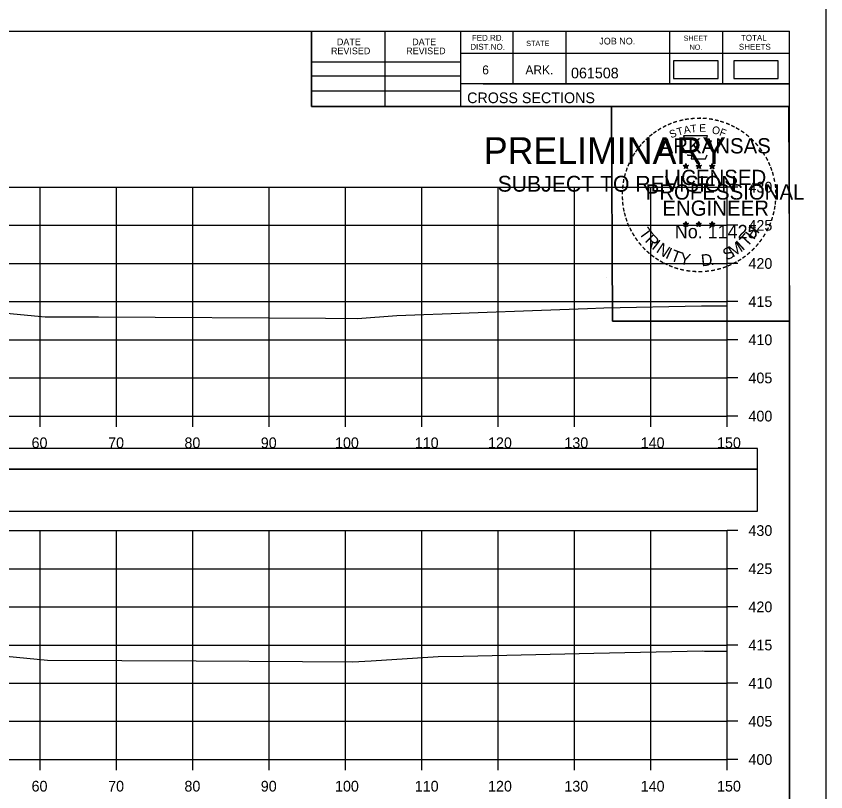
# Model space of a CAD drawing. Extents: x 1371057 to 1372761, y 380005 to 390517.
# Drawn here: x 1372207.6 to 1372313.6, y 389986.9 to 390088.6 of the extents above; entities that cross this region are included whole.
import ezdxf

# ---------------------------------------------------------------- set-up
doc = ezdxf.new("R2010")
doc.units = 0
for name, color, linetype in [('R_Axis', 7, 'Continuous'), ('R_Axis Annot', 7, 'Continuous'), ('R_Border', 7, 'Continuous'), ('R_Border PE', 7, 'Continuous'), ('R_Border Prem', 7, 'Continuous'), ('R_Dimension', 7, 'Continuous'), ('R_Exist Surface', 7, 'Continuous'), ('R_Grid', 7, 'Continuous'), ('R_No Plot', 7, 'Continuous')]:
    doc.layers.add(name, color=color, linetype=linetype)

msp = doc.modelspace()

# ---------------------------------------------------------------- linework, layer by layer
at = {"layer": 'R_Axis'}
for p, q in [((1372300.71, 390036.15), (1372300.71, 390066.15)), ((1372302.11, 390066.15), (1372300.71, 390066.15)), ((1372302.11, 390061.15), (1372300.71, 390061.15)), ((1372302.11, 390056.15), (1372300.71, 390056.15)), ((1372302.11, 390051.15), (1372300.71, 390051.15)), ((1372302.11, 390046.15), (1372300.71, 390046.15)), ((1372302.11, 390041.15), (1372300.71, 390041.15)), ((1372000.71, 390036.15), (1372300.71, 390036.15)), ((1372210.71, 390034.75), (1372210.71, 390036.15)), ((1372220.71, 390034.75), (1372220.71, 390036.15)), ((1372230.71, 390034.75), (1372230.71, 390036.15)), ((1372240.71, 390034.75), (1372240.71, 390036.15)), ((1372250.71, 390034.75), (1372250.71, 390036.15)), ((1372260.71, 390034.75), (1372260.71, 390036.15)), ((1372270.71, 390034.75), (1372270.71, 390036.15)), ((1372280.71, 390034.75), (1372280.71, 390036.15)), ((1372290.71, 390034.75), (1372290.71, 390036.15)), ((1372300.71, 390034.75), (1372300.71, 390036.15)), ((1372302.11, 390036.15), (1372300.71, 390036.15)), ((1372300.71, 389991.15), (1372300.71, 390021.15)), ((1372302.11, 390021.15), (1372300.71, 390021.15)), ((1372302.11, 390016.15), (1372300.71, 390016.15)), ((1372302.11, 390011.15), (1372300.71, 390011.15)), ((1372302.11, 390006.15), (1372300.71, 390006.15)), ((1372302.11, 390001.15), (1372300.71, 390001.15)), ((1372302.11, 389996.15), (1372300.71, 389996.15)), ((1372000.71, 389991.15), (1372300.71, 389991.15)), ((1372210.71, 389989.75), (1372210.71, 389991.15)), ((1372220.71, 389989.75), (1372220.71, 389991.15)), ((1372230.71, 389989.75), (1372230.71, 389991.15)), ((1372240.71, 389989.75), (1372240.71, 389991.15)), ((1372250.71, 389989.75), (1372250.71, 389991.15)), ((1372260.71, 389989.75), (1372260.71, 389991.15)), ((1372270.71, 389989.75), (1372270.71, 389991.15)), ((1372280.71, 389989.75), (1372280.71, 389991.15)), ((1372290.71, 389989.75), (1372290.71, 389991.15)), ((1372300.71, 389989.75), (1372300.71, 389991.15)), ((1372302.11, 389991.15), (1372300.71, 389991.15))]:
    msp.add_line(p, q, dxfattribs=at)
at = {"layer": 'R_Border'}
for p, q in [((1371992.71, 390086.61), (1372308.89, 390086.61)), ((1372246.25, 390076.73), (1372246.25, 390086.61)), ((1372255.93, 390076.73), (1372255.93, 390086.61)), ((1372265.79, 390086.61), (1372265.79, 390076.73)), ((1372272.63, 390086.61), (1372272.63, 390079.67)), ((1372279.57, 390086.61), (1372279.57, 390079.67)), ((1372293.15, 390086.61), (1372293.15, 390079.67)), ((1372300.09, 390086.61), (1372300.09, 390079.67)), ((1372308.89, 389881.15), (1372308.89, 390086.61)), ((1372308.89, 390083.67), (1372265.79, 390083.67)), ((1372308.89, 390083.69), (1372308.89, 390083.69)), ((1372246.25, 390082.59), (1372265.79, 390082.59)), ((1372246.25, 390080.73), (1372265.79, 390080.73)), ((1372246.25, 390078.79), (1372265.79, 390078.79)), ((1372308.89, 390079.67), (1372265.79, 390079.67)), ((1372268.75, 390079.67), (1372308.89, 390079.67)), ((1372308.89, 390076.73), (1372246.25, 390076.73))]:
    msp.add_line(p, q, dxfattribs=at)
at = {"layer": 'R_Border PE'}
for p, q in [((1372295.32, 390069.24), (1372295.28, 390068.99)), ((1372295.32, 390068.87), (1372295.32, 390069.24)), ((1372295.32, 390069.24), (1372295.37, 390068.99)), ((1372296.99, 390069.24), (1372296.95, 390068.99)), ((1372296.99, 390068.87), (1372296.99, 390069.24)), ((1372296.99, 390069.24), (1372297.04, 390068.99)), ((1372298.76, 390069.23), (1372298.72, 390068.97)), ((1372298.76, 390068.86), (1372298.76, 390069.23)), ((1372298.76, 390069.23), (1372298.81, 390068.98)), ((1372294.97, 390068.98), (1372295.32, 390068.87)), ((1372294.97, 390068.98), (1372295.23, 390068.94)), ((1372294.97, 390068.98), (1372295.21, 390068.86)), ((1372295.11, 390068.58), (1372295.32, 390068.87)), ((1372295.11, 390068.58), (1372295.23, 390068.82)), ((1372295.11, 390068.58), (1372295.32, 390068.79)), ((1372295.67, 390068.98), (1372295.32, 390068.87)), ((1372295.54, 390068.58), (1372295.32, 390068.87)), ((1372295.54, 390068.58), (1372295.32, 390068.79)), ((1372295.67, 390068.98), (1372295.38, 390068.94)), ((1372295.54, 390068.58), (1372295.4, 390068.87)), ((1372295.67, 390068.98), (1372295.47, 390068.88)), ((1372296.64, 390068.98), (1372296.99, 390068.87)), ((1372296.64, 390068.98), (1372296.9, 390068.94)), ((1372296.64, 390068.98), (1372296.88, 390068.86)), ((1372296.78, 390068.58), (1372296.99, 390068.87)), ((1372296.78, 390068.58), (1372296.9, 390068.82)), ((1372296.78, 390068.58), (1372296.99, 390068.79)), ((1372297.34, 390068.98), (1372296.99, 390068.87)), ((1372297.21, 390068.58), (1372296.99, 390068.87)), ((1372297.21, 390068.58), (1372296.99, 390068.79)), ((1372297.34, 390068.98), (1372297.05, 390068.94)), ((1372297.21, 390068.58), (1372297.07, 390068.87)), ((1372297.34, 390068.98), (1372297.14, 390068.88)), ((1372298.41, 390068.97), (1372298.76, 390068.86)), ((1372298.41, 390068.97), (1372298.66, 390068.93)), ((1372298.41, 390068.97), (1372298.64, 390068.85)), ((1372298.54, 390068.56), (1372298.76, 390068.86)), ((1372298.54, 390068.56), (1372298.67, 390068.81)), ((1372298.54, 390068.56), (1372298.75, 390068.78)), ((1372298.97, 390068.56), (1372298.75, 390068.78)), ((1372299.1, 390068.97), (1372298.76, 390068.86)), ((1372298.97, 390068.56), (1372298.76, 390068.86)), ((1372299.1, 390068.97), (1372298.82, 390068.92)), ((1372298.97, 390068.56), (1372298.83, 390068.86)), ((1372299.1, 390068.97), (1372298.9, 390068.87)), ((1372294.97, 390061.41), (1372295.32, 390061.3)), ((1372294.97, 390061.41), (1372295.22, 390061.37)), ((1372294.97, 390061.41), (1372295.21, 390061.29)), ((1372295.1, 390061), (1372295.32, 390061.3)), ((1372295.1, 390061), (1372295.23, 390061.25)), ((1372295.1, 390061), (1372295.32, 390061.22)), ((1372295.32, 390061.67), (1372295.28, 390061.41)), ((1372295.32, 390061.3), (1372295.32, 390061.67)), ((1372295.32, 390061.67), (1372295.37, 390061.42)), ((1372295.67, 390061.41), (1372295.32, 390061.3)), ((1372295.53, 390061), (1372295.32, 390061.3)), ((1372295.53, 390061), (1372295.32, 390061.22)), ((1372295.67, 390061.41), (1372295.38, 390061.36)), ((1372295.53, 390061), (1372295.39, 390061.29)), ((1372295.67, 390061.41), (1372295.46, 390061.31)), ((1372296.64, 390061.41), (1372296.99, 390061.3)), ((1372296.64, 390061.41), (1372296.89, 390061.37)), ((1372296.64, 390061.41), (1372296.88, 390061.29)), ((1372296.77, 390061), (1372296.99, 390061.3)), ((1372296.77, 390061), (1372296.9, 390061.25)), ((1372296.77, 390061), (1372296.99, 390061.22)), ((1372296.99, 390061.67), (1372296.95, 390061.41)), ((1372296.99, 390061.3), (1372296.99, 390061.67)), ((1372296.99, 390061.67), (1372297.04, 390061.42)), ((1372297.33, 390061.41), (1372296.99, 390061.3)), ((1372297.2, 390061), (1372296.99, 390061.3)), ((1372297.2, 390061), (1372296.99, 390061.22)), ((1372297.33, 390061.41), (1372297.05, 390061.36)), ((1372297.2, 390061), (1372297.06, 390061.29)), ((1372297.33, 390061.41), (1372297.13, 390061.31)), ((1372298.41, 390061.4), (1372298.75, 390061.29)), ((1372298.41, 390061.4), (1372298.66, 390061.36)), ((1372298.41, 390061.4), (1372298.64, 390061.28)), ((1372298.54, 390060.99), (1372298.75, 390061.29)), ((1372298.54, 390060.99), (1372298.66, 390061.24)), ((1372298.54, 390060.99), (1372298.75, 390061.21)), ((1372298.75, 390061.66), (1372298.71, 390061.4)), ((1372298.75, 390061.29), (1372298.75, 390061.66)), ((1372298.75, 390061.66), (1372298.8, 390061.41)), ((1372299.1, 390061.4), (1372298.75, 390061.29)), ((1372298.97, 390060.99), (1372298.75, 390061.29)), ((1372298.97, 390060.99), (1372298.75, 390061.21)), ((1372299.1, 390061.4), (1372298.82, 390061.35)), ((1372298.97, 390060.99), (1372298.83, 390061.28)), ((1372299.1, 390061.4), (1372298.9, 390061.3))]:
    msp.add_line(p, q, dxfattribs=at)
for points in [[(1372295.01, 390072.86), (1372295.28, 390072.04)], [(1372298.53, 390071.94), (1372298.67, 390072.22), (1372297.98, 390072.2), (1372298.13, 390072.86), (1372295.01, 390072.86)], [(1372295.51, 390070.44), (1372295.51, 390070.35), (1372296.07, 390070.33), (1372296.02, 390069.86), (1372297.89, 390069.86), (1372298.09, 390070.4)], [(1372295.32, 390069.24), (1372295.54, 390068.58), (1372294.97, 390068.98), (1372295.67, 390068.98), (1372295.11, 390068.58), (1372295.32, 390069.24)], [(1372296.99, 390069.24), (1372297.21, 390068.58), (1372296.64, 390068.98), (1372297.34, 390068.98), (1372296.78, 390068.58), (1372296.99, 390069.24)], [(1372298.76, 390069.23), (1372298.97, 390068.56), (1372298.41, 390068.97), (1372299.1, 390068.97), (1372298.54, 390068.56), (1372298.76, 390069.23)], [(1372295.32, 390061.67), (1372295.53, 390061), (1372294.97, 390061.41), (1372295.67, 390061.41), (1372295.1, 390061), (1372295.32, 390061.67)], [(1372296.99, 390061.67), (1372297.2, 390061), (1372296.64, 390061.41), (1372297.33, 390061.41), (1372296.77, 390061), (1372296.99, 390061.67)], [(1372298.75, 390061.66), (1372298.97, 390060.99), (1372298.41, 390061.4), (1372299.1, 390061.4), (1372298.54, 390060.99), (1372298.75, 390061.66)]]:
    msp.add_lwpolyline(points, dxfattribs=at)
for centre, radius in [((1372295.32, 390068.87), 0.172), ((1372295.32, 390068.87), 0.145), ((1372295.32, 390068.87), 0.116), ((1372295.32, 390068.87), 0.0991), ((1372295.32, 390068.87), 0.0747), ((1372295.32, 390068.87), 0.0495), ((1372295.32, 390068.87), 0.0296), ((1372296.99, 390068.87), 0.172), ((1372296.99, 390068.87), 0.145), ((1372296.99, 390068.87), 0.116), ((1372296.99, 390068.87), 0.0991), ((1372296.99, 390068.87), 0.0747), ((1372296.99, 390068.87), 0.0495), ((1372296.99, 390068.87), 0.0296), ((1372298.76, 390068.86), 0.172), ((1372298.76, 390068.86), 0.145), ((1372298.76, 390068.86), 0.116), ((1372298.76, 390068.86), 0.0991), ((1372298.76, 390068.86), 0.0747), ((1372298.76, 390068.86), 0.0495), ((1372298.76, 390068.86), 0.0296), ((1372295.32, 390061.3), 0.172), ((1372295.32, 390061.3), 0.145), ((1372295.32, 390061.3), 0.116), ((1372295.32, 390061.3), 0.0991), ((1372295.32, 390061.3), 0.0747), ((1372295.32, 390061.3), 0.0495), ((1372295.32, 390061.3), 0.0296), ((1372296.99, 390061.3), 0.172), ((1372296.99, 390061.3), 0.145), ((1372296.99, 390061.3), 0.116), ((1372296.99, 390061.3), 0.0991), ((1372296.99, 390061.3), 0.0747), ((1372296.99, 390061.3), 0.0495), ((1372296.99, 390061.3), 0.0296), ((1372298.75, 390061.29), 0.172), ((1372298.75, 390061.29), 0.145), ((1372298.75, 390061.29), 0.116), ((1372298.75, 390061.29), 0.0991), ((1372298.75, 390061.29), 0.0747), ((1372298.75, 390061.29), 0.0495), ((1372298.75, 390061.29), 0.0296)]:
    msp.add_circle(centre, radius, dxfattribs=at)
at = {"layer": 'R_Dimension'}
for points in [[(1372293.7, 390080.39), (1372299.54, 390080.39), (1372299.54, 390082.7), (1372293.7, 390082.7)], [(1372301.57, 390080.39), (1372307.41, 390080.39), (1372307.41, 390082.7), (1372301.57, 390082.7)], [(1371996.71, 390029.19), (1372304.71, 390029.19), (1372304.71, 390031.9), (1371996.71, 390031.9)], [(1371996.71, 390023.67), (1372304.71, 390023.67), (1372304.71, 390029.19), (1371996.71, 390029.19)]]:
    msp.add_lwpolyline(points, close=True, dxfattribs=at)
at = {"layer": 'R_Exist Surface'}
for points in [[(1372188.82, 390051.3), (1372211.37, 390049.17), (1372218.36, 390049.14), (1372248.09, 390048.99), (1372252.27, 390048.94), (1372257.46, 390049.32), (1372276.41, 390050.03), (1372282.4, 390050.26), (1372284.58, 390050.34), (1372297.34, 390050.61), (1372297.42, 390050.6), (1372300.71, 390050.6)], [(1372204.88, 390004.81), (1372211.69, 390004.17), (1372231.16, 390004.08), (1372245.1, 390004.01), (1372251.64, 390003.94), (1372254.09, 390004.09), (1372262.85, 390004.64), (1372266.12, 390004.71), (1372283.26, 390005.07), (1372297.54, 390005.38), (1372297.73, 390005.35), (1372300.71, 390005.35)]]:
    msp.add_lwpolyline(points, dxfattribs=at)
at = {"layer": 'R_Grid'}
for p, q in [((1372000.71, 390066.15), (1372300.71, 390066.15)), ((1372210.71, 390036.15), (1372210.71, 390066.15)), ((1372220.71, 390036.15), (1372220.71, 390066.15)), ((1372230.71, 390036.15), (1372230.71, 390066.15)), ((1372240.71, 390036.15), (1372240.71, 390066.15)), ((1372250.71, 390036.15), (1372250.71, 390066.15)), ((1372260.71, 390036.15), (1372260.71, 390066.15)), ((1372270.71, 390036.15), (1372270.71, 390066.15)), ((1372280.71, 390036.15), (1372280.71, 390066.15)), ((1372290.71, 390036.15), (1372290.71, 390066.15)), ((1372300.71, 390036.15), (1372300.71, 390066.15)), ((1372000.71, 390061.15), (1372300.71, 390061.15)), ((1372000.71, 390056.15), (1372300.71, 390056.15)), ((1372000.71, 390051.15), (1372300.71, 390051.15)), ((1372000.71, 390046.15), (1372300.71, 390046.15)), ((1372000.71, 390041.15), (1372300.71, 390041.15)), ((1372000.71, 390036.15), (1372300.71, 390036.15)), ((1372000.71, 390021.15), (1372300.71, 390021.15)), ((1372210.71, 389991.15), (1372210.71, 390021.15)), ((1372220.71, 389991.15), (1372220.71, 390021.15)), ((1372230.71, 389991.15), (1372230.71, 390021.15)), ((1372240.71, 389991.15), (1372240.71, 390021.15)), ((1372250.71, 389991.15), (1372250.71, 390021.15)), ((1372260.71, 389991.15), (1372260.71, 390021.15)), ((1372270.71, 389991.15), (1372270.71, 390021.15)), ((1372280.71, 389991.15), (1372280.71, 390021.15)), ((1372290.71, 389991.15), (1372290.71, 390021.15)), ((1372300.71, 389991.15), (1372300.71, 390021.15)), ((1372000.71, 390016.15), (1372300.71, 390016.15)), ((1372000.71, 390011.15), (1372300.71, 390011.15)), ((1372000.71, 390006.15), (1372300.71, 390006.15)), ((1372000.71, 390001.15), (1372300.71, 390001.15)), ((1372000.71, 389996.15), (1372300.71, 389996.15)), ((1372000.71, 389991.15), (1372300.71, 389991.15))]:
    msp.add_line(p, q, dxfattribs=at)
at = {"layer": 'R_No Plot'}
msp.add_line((1372284.92, 390054.27), (1372284.92, 390054.27), dxfattribs=at)
for points in [[(1371980.3, 390090.5), (1372313.64, 390090.5), (1372313.64, 389877.17), (1371980.3, 389877.17)], [(1372226.63, 390086.61), (1372246.25, 390086.61), (1372246.25, 390076.73), (1372262.36, 390076.73), (1372285.56, 390076.73), (1372285.68, 390048.57), (1372308.89, 390048.57), (1372308.89, 389881.15), (1371992.71, 389881.15), (1371992.71, 390086.61)], [(1372285.56, 390076.73), (1372308.77, 390076.73), (1372308.89, 390048.57), (1372285.68, 390048.57)]]:
    msp.add_lwpolyline(points, close=True, dxfattribs=at)

# ---------------------------------------------------------------- texts
at = {"layer": 'R_Axis Annot'}
for s, p in [('430', (1372303.51, 390065.45)), ('425', (1372303.51, 390060.45)), ('420', (1372303.51, 390055.45)), ('415', (1372303.51, 390050.45)), ('410', (1372303.51, 390045.45)), ('405', (1372303.51, 390040.45)), ('400', (1372303.51, 390035.45)), ('60', (1372209.59, 390031.95)), ('70', (1372219.62, 390031.95)), ('80', (1372229.62, 390031.95)), ('90', (1372239.62, 390031.95)), ('100', (1372249.34, 390031.95)), ('110', (1372259.79, 390031.95)), ('120', (1372269.39, 390031.95)), ('130', (1372279.39, 390031.95)), ('140', (1372289.39, 390031.95)), ('150', (1372299.39, 390031.95)), ('430', (1372303.51, 390020.45)), ('425', (1372303.51, 390015.45)), ('420', (1372303.51, 390010.45)), ('415', (1372303.51, 390005.45)), ('410', (1372303.51, 390000.45)), ('405', (1372303.51, 389995.45)), ('400', (1372303.51, 389990.45)), ('60', (1372209.59, 389986.95)), ('70', (1372219.62, 389986.95)), ('80', (1372229.62, 389986.95)), ('90', (1372239.62, 389986.95)), ('100', (1372249.34, 389986.95)), ('110', (1372259.79, 389986.95)), ('120', (1372269.39, 389986.95)), ('130', (1372279.39, 389986.95)), ('140', (1372289.39, 389986.95)), ('150', (1372299.39, 389986.95))]:
    msp.add_text(s, height=1.4, dxfattribs=at).set_placement(p)
at = {"layer": 'R_Border'}
for s, height, p in [('DATE', 0.879, (1372249.59, 390084.75)), ('DATE', 0.879, (1372259.45, 390084.75)), ('FED.RD.', 0.782, (1372267.27, 390085.33)), ('STATE', 0.684, (1372274.39, 390084.65)), ('JOB NO.', 0.879, (1372283.97, 390084.85)), ('SHEET', 0.684, (1372295.01, 390085.33)), ('TOTAL', 0.782, (1372302.53, 390085.33)), ('REVISED', 0.879, (1372248.81, 390083.57)), ('REVISED', 0.879, (1372258.67, 390083.57)), ('DIST.NO.', 0.782, (1372267.07, 390084.15)), ('NO.', 0.684, (1372295.79, 390084.15)), ('SHEETS', 0.782, (1372302.25, 390084.15)), ('6', 1.17, (1372268.63, 390080.93)), ('ARK.', 1.172, (1372274.29, 390080.93)), ('061508', 1.4, (1372280.26, 390080.41)), ('CROSS SECTIONS', 1.4, (1372266.65, 390077.16))]:
    msp.add_text(s, height=height, rotation=360, dxfattribs=at).set_placement(p)
at = {"layer": 'R_Border PE'}
for s, height, rotation, p in [('-', 1.6, 24.3072, (1372293.13, 390073.72)), ('-', 1.6, 19.1761, (1372293.76, 390073.99)), ('-', 1.6, 13.6301, (1372294.51, 390074.23)), ('-', 1.6, 10.2193, (1372295.19, 390074.39)), ('-', 1.6, 5.8968, (1372295.92, 390074.5)), ('-', 1.6, 0.1862, (1372296.69, 390074.57)), ('-', 1.6, 357.743, (1372297.41, 390074.56)), ('-', 1.6, 352.1617, (1372298.16, 390074.51)), ('-', 1.6, 347.2049, (1372298.88, 390074.39)), ('-', 1.6, 342.3362, (1372299.51, 390074.24)), ('-', 1.6, 337.8551, (1372300.25, 390074.01)), ('-', 1.6, 36.2317, (1372291.32, 390072.64)), ('-', 1.6, 34.0636, (1372291.9, 390073.03)), ('-', 1.6, 28.7918, (1372292.5, 390073.4)), ('S', 1, 21.594, (1372293.37, 390072.54)), ('T', 1, 16.4036, (1372294.28, 390072.87)), ('A', 1, 11.2132, (1372295.11, 390073.12)), ('T', 1, 6.0228, (1372295.96, 390073.29)), ('E', 1, 0.8323, (1372297.06, 390073.4)), ('O', 1, 350.4515, (1372298.67, 390073.19)), ('F', 1, 340.0707, (1372299.62, 390072.96)), ('-', 1.6, 334.1211, (1372300.88, 390073.74)), ('-', 1.6, 329.6409, (1372301.46, 390073.46)), ('-', 1.6, 325.8627, (1372302.1, 390073.1)), ('-', 1.6, 42.9622, (1372290.41, 390071.84)), ('-', 1.6, 38.9507, (1372290.84, 390072.26)), ('ARKANSAS', 2, 360, (1372291.87, 390070.57)), ('-', 1.6, 320.5297, (1372302.71, 390072.67)), ('-', 1.6, 315.5786, (1372303.31, 390072.18)), ('-', 1.6, 50.6142, (1372289.56, 390070.88)), ('-', 1.6, 48.423, (1372289.96, 390071.37)), ('-', 1.6, 309.8797, (1372303.88, 390071.63)), ('-', 1.6, 306.6522, (1372304.4, 390071.03)), ('-', 1.6, 58.0706, (1372288.82, 390069.79)), ('-', 1.6, 54.2325, (1372289.15, 390070.31)), ('-', 1.4, 303.6753, (1372304.89, 390070.46)), ('-', 1.6, 67.7743, (1372288.25, 390068.56)), ('-', 1.6, 62.8713, (1372288.51, 390069.17)), ('-', 1.6, 299.6684, (1372305.21, 390069.86)), ('-', 1.6, 294.6628, (1372305.53, 390069.25)), ('-', 1.6, 72.3945, (1372288.03, 390067.93)), ('LICENSED', 2, 360, (1372292.46, 390066.43)), ('DWB', 0.01, 360, (1372295.31, 390068.87)), ('DWB', 0.01, 360, (1372296.98, 390068.87)), ('DWB', 0.01, 360, (1372298.74, 390068.86)), ('-', 1.6, 290.5728, (1372305.79, 390068.67)), ('-', 1.6, 285.1233, (1372306.02, 390068.09)), ('-', 1.6, 81.2013, (1372287.7, 390066.5)), ('-', 1.6, 75.461, (1372287.83, 390067.22)), ('-', 1.6, 280.5493, (1372306.22, 390067.35)), ('-', 1.6, 85.1863, (1372287.63, 390065.81)), ('PROFESSIONAL', 2, 360, (1372290.04, 390064.52)), ('-', 1.6, 276.5962, (1372306.39, 390066.58)), ('-', 1.6, 94.1959, (1372287.64, 390064.39)), ('-', 1.6, 89.0622, (1372287.6, 390065.11)), ('-', 1.6, 274.3301, (1372306.45, 390065.86)), ('-', 1.6, 269.9407, (1372306.48, 390065.22)), ('-', 1.6, 98.9479, (1372287.71, 390063.72)), ('ENGINEER', 2, 360, (1372292.23, 390062.4)), ('-', 1.6, 263.5172, (1372306.46, 390064.56)), ('-', 1.6, 101.7149, (1372287.84, 390062.99)), ('-', 1.6, 105.4578, (1372288.01, 390062.39)), ('-', 1.6, 255.7626, (1372306.28, 390063.23)), ('-', 1.6, 260.9953, (1372306.39, 390063.9)), ('-', 1.6, 109.0874, (1372288.22, 390061.76)), ('-', 1.6, 252.8681, (1372306.1, 390062.51)), ('-', 1.6, 114.0643, (1372288.47, 390061.16)), ('-', 1.6, 115.7289, (1372288.78, 390060.55)), ('T', 1.54, 306.0406, (1372289.08, 390060.14)), ('No. 11425', 1.757, 360, (1372293.86, 390059.45)), ('DWB', 0.01, 360, (1372295.31, 390061.3)), ('DWB', 0.01, 360, (1372296.97, 390061.3)), ('DWB', 0.01, 360, (1372298.74, 390061.29)), ('H', 1.54, 54.6088, (1372304.2, 390059.17)), ('-', 1.6, 244.6197, (1372305.61, 390061.2)), ('-', 1.6, 247.8887, (1372305.88, 390061.83)), ('-', 1.6, 120.4471, (1372289.14, 390059.96)), ('R', 1.54, 314.005, (1372289.84, 390059.09)), ('T', 1.54, 46.6444, (1372303.31, 390058.23)), ('-', 1.6, 239.0712, (1372305.22, 390060.45)), ('-', 1.6, 125.8934, (1372289.54, 390059.4)), ('-', 1.6, 130.7181, (1372290, 390058.85)), ('I', 1.54, 321.9694, (1372290.74, 390058.16)), ('N', 1.54, 326.5002, (1372291.31, 390057.69)), ('M', 1.54, 32.6563, (1372301.46, 390056.91)), ('I', 1.54, 42.1136, (1372302.75, 390057.75)), ('-', 1.6, 231.2538, (1372304.39, 390059.23)), ('-', 1.6, 233.8452, (1372304.82, 390059.8)), ('-', 1.6, 134.2238, (1372290.52, 390058.3)), ('-', 1.6, 138.9338, (1372291.04, 390057.84)), ('I', 1.54, 335.3603, (1372292.52, 390056.9)), ('T', 1.54, 339.8912, (1372293.18, 390056.57)), ('Y', 1.54, 347.8556, (1372294.39, 390056.13)), ('S', 1.54, 26.9312, (1372300.62, 390056.5)), ('-', 1.6, 221.0851, (1372303.39, 390058.16)), ('-', 1.6, 225.7653, (1372303.91, 390058.67)), ('-', 1.6, 144.6463, (1372291.6, 390057.43)), ('-', 1.6, 148.0898, (1372292.16, 390057.06)), ('-', 1.6, 151.5704, (1372292.74, 390056.74)), ('D', 1.54, 6.3969, (1372297.38, 390055.77)), ('-', 1.6, 212.2491, (1372302.3, 390057.3)), ('-', 1.6, 215.7363, (1372302.84, 390057.69)), ('-', 1.6, 154.6002, (1372293.26, 390056.49)), ('-', 1.6, 158.5612, (1372293.89, 390056.24)), ('-', 1.6, 162.7983, (1372294.57, 390056.02)), ('-', 1.6, 167.5555, (1372295.29, 390055.86)), ('.', 1.54, 13.7642, (1372298.57, 390055.9)), ('-', 1.6, 195.4743, (1372299.83, 390056.12)), ('-', 1.6, 200.7184, (1372300.5, 390056.36)), ('-', 1.6, 204.2516, (1372301.12, 390056.64)), ('-', 1.6, 207.3568, (1372301.75, 390056.96)), ('-', 1.6, 173.1155, (1372296.06, 390055.75)), ('-', 1.6, 176.5183, (1372296.81, 390055.7)), ('-', 1.6, 181.5918, (1372297.55, 390055.71)), ('-', 1.6, 185.8167, (1372298.36, 390055.79)), ('-', 1.6, 191.2858, (1372299.1, 390055.92))]:
    msp.add_text(s, height=height, rotation=rotation, dxfattribs=at).set_placement(p)
at = {"layer": 'R_Border Prem'}
for s, height, p in [('PRELIMINARY', 3.5, (1372268.84, 390069.19)), ('DWB', 0.01, (1372269.59, 390071.04)), ('SUBJECT TO REVISION', 2.0751, (1372270.65, 390065.56))]:
    msp.add_text(s, height=height, rotation=360, dxfattribs=at).set_placement(p)

doc.saveas('drawing.dxf')
